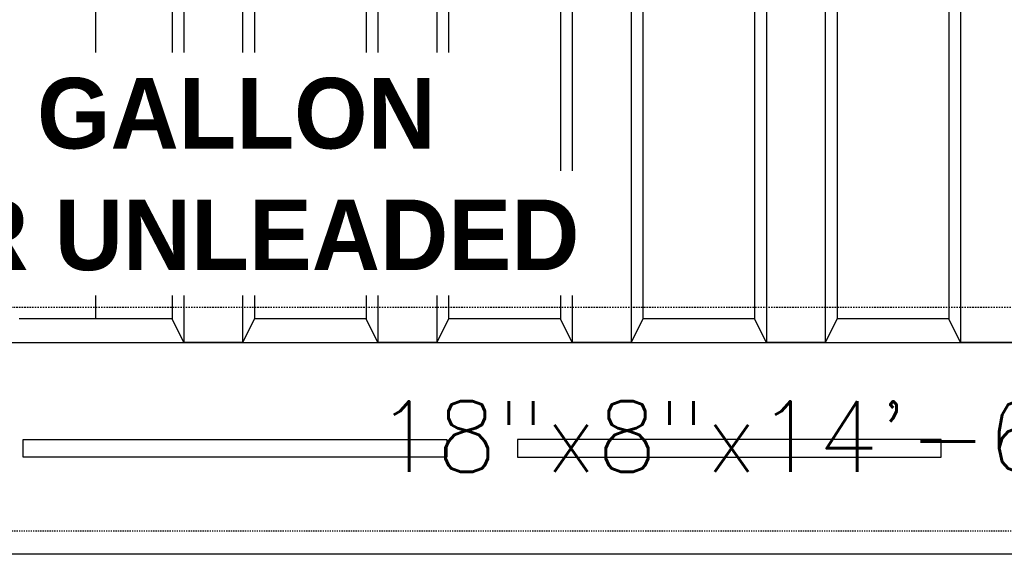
# Model space of a CAD drawing. Extents: x -285 to 5863, y 308 to 3178.
# Tile 593 of 622: x 5223 to 5306, y 1317 to 1362. Entities that reach past the tile are written whole.
import ezdxf
from ezdxf.enums import TextEntityAlignment as Align

# ---------------------------------------------------------------- set-up
doc = ezdxf.new("R2010")
doc.units = 0
doc.header["$MEASUREMENT"] = 0
doc.linetypes.add('HIDDEN3', pattern=[0.1875, 0.125, -0.0625])
doc.linetypes.add('VENT', pattern=[0.04, 0.02, -0.02])
for name, color, linetype in [('PIPING-VENT', 3, 'VENT'), ('TANK-ANCHOR', 4, 'CONTINUOUS'), ('TANK-DESCRIPTION', 3, 'CONTINUOUS'), ('TANK-UST', 5, 'CONTINUOUS'), ('TANK-UST-RIB', 7, 'CONTINUOUS'), ('TEXT', 3, 'CONTINUOUS')]:
    doc.layers.add(name, color=color, linetype=linetype)
doc.styles.add('BOLD', font='bold', dxfattribs={"height": 7.2})
doc.styles.add('SIMPLEX', font='simplex')

msp = doc.modelspace()

# ---------------------------------------------------------------- linework, layer by layer
at = {"layer": 'PIPING-VENT', "ltscale": 3}
msp.add_line((5169.47882, 1319.01839), (5440.23519, 1319.01839), dxfattribs=at)
at = {"layer": 'TANK-ANCHOR'}
msp.add_lwpolyline([(5390.83467, 1317.01993), (5216.83467, 1317.01993), (5216.83467, 1335.01993), (5390.83467, 1335.01993)], close=True, dxfattribs=at)
at = {"layer": 'TANK-ANCHOR', "color": 7}
for points in [[(5258.83467, 1326.76993), (5258.83467, 1325.26993), (5222.83467, 1325.26993), (5222.83467, 1326.76993)], [(5264.83467, 1326.76993), (5264.83467, 1325.26993), (5300.83467, 1325.26993), (5300.83467, 1326.76993)]]:
    msp.add_lwpolyline(points, close=True, dxfattribs=at)
at = {"layer": 'TANK-UST', "color": 2, "linetype": 'HIDDEN3'}
msp.add_lwpolyline([(4922.22882, 1458.01839), (4917.71627, 1458.01839, 0.9539575), (4917.71627, 1338.01839), (4922.22882, 1338.01839), (5017.47902, 1338.01839), (5116.49837, 1338.01839), (5341.49837, 1338.01839), (5345.99157, 1338.01839, 0.9539575), (5345.99157, 1458.01839), (5341.49837, 1458.01839), (5116.49837, 1458.01839), (5017.47902, 1458.01839)], format="xyb", close=True, dxfattribs=at)
at = {"layer": 'TANK-UST'}
msp.add_lwpolyline([(5307.47882, 1335.01839), (5302.47882, 1335.01839), (5301.47882, 1337.01839), (5291.97882, 1337.01839), (5290.97882, 1335.01839), (5285.97882, 1335.01839), (5284.97882, 1337.01839), (5275.47882, 1337.01839), (5274.47882, 1335.01839), (5269.47882, 1335.01839), (5268.47882, 1337.01839), (5258.97882, 1337.01839), (5257.97882, 1335.01839), (5252.97882, 1335.01839), (5251.97882, 1337.01839), (5242.47882, 1337.01839), (5241.47882, 1335.01839), (5236.47882, 1335.01839), (5235.47882, 1337.01839), (5222.47882, 1337.01839)], dxfattribs=at)
at = {"layer": 'TANK-UST-RIB'}
for p, q in [((5236.47882, 1461.01839), (5236.47882, 1335.01839)), ((5241.47882, 1461.01839), (5241.47882, 1335.01839)), ((5302.47882, 1461.01839), (5302.47882, 1335.01839)), ((5228.97882, 1459.01839), (5228.97882, 1337.01839)), ((5235.47882, 1459.01839), (5235.47882, 1337.01839)), ((5242.47882, 1459.01839), (5242.47882, 1337.01839)), ((5301.47882, 1459.01839), (5301.47882, 1337.01839)), ((5251.97882, 1387.41137), (5251.97882, 1337.01839)), ((5291.97882, 1387.41137), (5291.97882, 1337.01839)), ((5252.97882, 1385.7096), (5252.97882, 1335.01839)), ((5290.97882, 1385.7096), (5290.97882, 1335.01839)), ((5257.97882, 1380.228), (5257.97882, 1335.01839)), ((5285.97882, 1380.228), (5285.97882, 1335.01839)), ((5258.97882, 1379.48472), (5258.97882, 1337.01839)), ((5284.97882, 1379.48472), (5284.97882, 1337.01839)), ((5268.47882, 1375.65232), (5268.47882, 1337.01839)), ((5269.47882, 1375.5186), (5269.47882, 1335.01839)), ((5274.47882, 1375.5186), (5274.47882, 1335.01839)), ((5275.47882, 1375.65232), (5275.47882, 1337.01839))]:
    msp.add_line(p, q, dxfattribs=at)

# ---------------------------------------------------------------- texts
at = {"layer": 'TEXT', "color": 3, "style": 'SIMPLEX'}
msp.add_text('18"x8"x14\'-6" DEADMAN', height=6, dxfattribs=at).set_placement((5303.83467, 1327.01993), align=Align.MIDDLE)

# ---------------------------------------------------------------- next in the draw order: wipeouts: each hides what was drawn before it
msp.add_wipeout([(5195.51453, 1348.12609), (5260.71253, 1348.12609), (5260.71253, 1359.61755), (5195.51453, 1359.61755)]).dxf.layer = 'TANK-DESCRIPTION'

# ---------------------------------------------------------------- next in the draw order: texts
at = {"layer": 'TANK-DESCRIPTION', "style": 'BOLD'}
msp.add_text(' 14,000 GALLON', height=6, dxfattribs=at).set_placement((5195.01453, 1351.48003))

# ---------------------------------------------------------------- next in the draw order: wipeouts: each hides what was drawn before it
msp.add_wipeout([(5181.50826, 1339.01681), (5272.10803, 1339.01681), (5272.10803, 1349.58003), (5181.50826, 1349.58003)]).dxf.layer = 'TANK-DESCRIPTION'

# ---------------------------------------------------------------- next in the draw order: texts
msp.add_text('REGULAR UNLEADED', height=6, dxfattribs=at).set_placement((5183.61904, 1341.15048))

doc.saveas('drawing.dxf')
